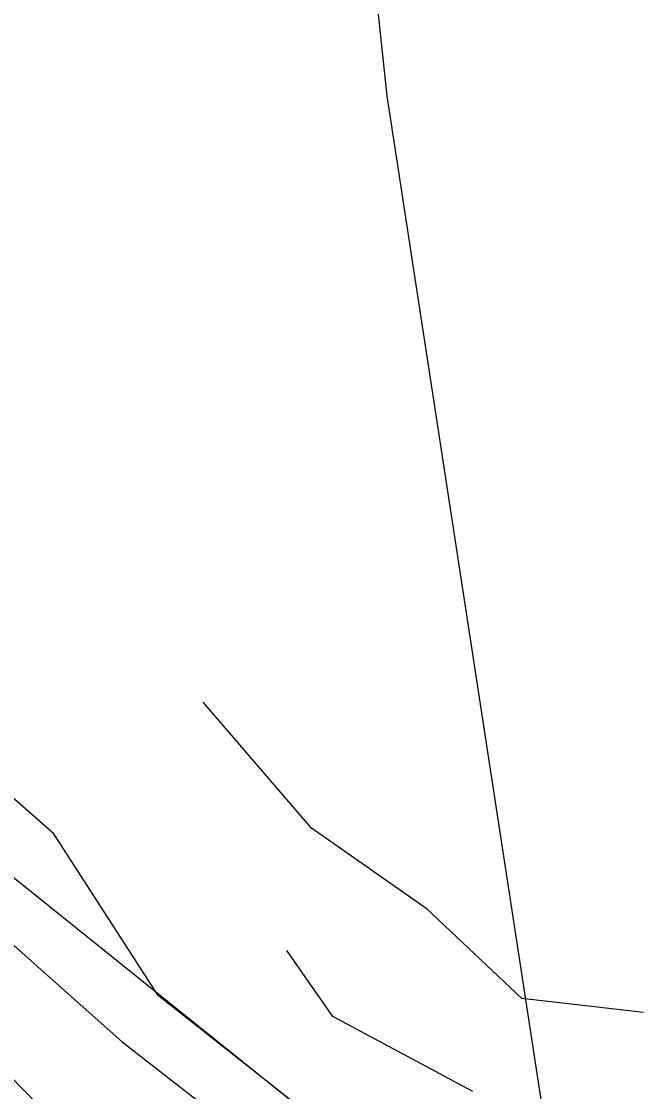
# Model space of a CAD drawing. Extents: x 1602514 to 1609837, y 863887 to 871157.
# Drawn here: x 1606829.7 to 1606945.2, y 865450 to 865648.6 of the extents above; entities that cross this region are included whole.
import ezdxf

# ---------------------------------------------------------------- set-up
doc = ezdxf.new("R2010")
doc.units = 0
for name, color, linetype in [('Survey-Entrances', 7, 'Continuous'), ('Survey-Ridge Lines', 7, 'Continuous'), ('Survey-Spot dirt', 7, 'Continuous'), ('Survey-Vegetation trees', 7, 'Continuous')]:
    doc.layers.add(name, color=color, linetype=linetype)

msp = doc.modelspace()

# ---------------------------------------------------------------- linework, layer by layer
at = {"layer": 'Survey-Entrances'}
for points in [[(1606585.26, 865664.88), (1606641.47, 865621.48), (1606674.21, 865593.27), (1606717.11, 865544.98), (1606748.95, 865516.78), (1606776.49, 865493.69), (1606799.48, 865480.77), (1606824.99, 865455.49), (1606864.88, 865414.68), (1606913.79, 865371.84), (1606924.6, 865361.69), (1606966.11, 865325.6), (1606991.46, 865299.1), (1607016.4, 865278.37), (1607030.86, 865269.84)], [(1606585.26, 865664.88), (1606641.47, 865621.48), (1606674.21, 865593.27), (1606717.11, 865544.98), (1606748.95, 865516.78), (1606776.49, 865493.69), (1606799.48, 865480.77), (1606824.99, 865455.49), (1606864.88, 865414.68), (1606913.79, 865371.84), (1606924.6, 865361.69), (1606966.11, 865325.6), (1606991.46, 865299.1), (1607016.4, 865278.37), (1607030.86, 865269.84)], [(1606618.1, 865655.29), (1606648.73, 865633.02), (1606673.75, 865610.5), (1606697.55, 865586.85), (1606731.76, 865549.37), (1606759.78, 865522.39), (1606787.97, 865503.61), (1606824.21, 865480.71), (1606848.36, 865459.26), (1606893.86, 865423.82), (1606931.71, 865401.63), (1606941.26, 865394.58), (1606944.51, 865383.6), (1606987.97, 865349.95), (1607034.28, 865308.49), (1607044.98, 865297.89)], [(1606618.1, 865655.29), (1606648.73, 865633.02), (1606673.75, 865610.5), (1606697.55, 865586.85), (1606731.76, 865549.37), (1606759.78, 865522.39), (1606787.97, 865503.61), (1606824.21, 865480.71), (1606848.36, 865459.26), (1606893.86, 865423.82), (1606931.71, 865401.63), (1606941.26, 865394.58), (1606944.51, 865383.6), (1606987.97, 865349.95), (1607034.28, 865308.49), (1607044.98, 865297.89)]]:
    msp.add_lwpolyline(points, dxfattribs=at)
at = {"layer": 'Survey-Ridge Lines'}
for points in [[(1607083.81, 865340.45), (1607008.4, 865380.91), (1606961.81, 865398.15), (1606919.2, 865418.98), (1606902.84, 865430.1), (1606876.15, 865451.14), (1606855.06, 865467.87), (1606835.68, 865497.88), (1606810.3, 865520.2), (1606791.03, 865544.95), (1606761.66, 865548.21), (1606734.09, 865566.95), (1606692.6, 865583.53)], [(1607083.81, 865340.45), (1607008.4, 865380.91), (1606961.81, 865398.15), (1606919.2, 865418.98), (1606902.84, 865430.1), (1606876.15, 865451.14), (1606855.06, 865467.87), (1606835.68, 865497.88), (1606810.3, 865520.2), (1606791.03, 865544.95), (1606761.66, 865548.21), (1606734.09, 865566.95), (1606692.6, 865583.53)], [(1606945.05, 865464.73), (1606922.47, 865467.29), (1606904.91, 865483.89), (1606883.47, 865498.9), (1606863.4, 865522.27)], [(1606945.05, 865464.73), (1606922.47, 865467.29), (1606904.91, 865483.89), (1606883.47, 865498.9), (1606863.4, 865522.27)], [(1606913.36, 865450.03), (1606887.41, 865463.96), (1606878.91, 865476.23)], [(1606913.36, 865450.03), (1606887.41, 865463.96), (1606878.91, 865476.23)]]:
    msp.add_lwpolyline(points, dxfattribs=at)
at = {"layer": 'Survey-Spot dirt'}
for p, q in [((1606867.28, 865648.47), (1606867.28, 865648.47)), ((1606867.28, 865648.47), (1606867.28, 865648.47)), ((1606931.16, 865648.46), (1606931.16, 865648.46)), ((1606931.16, 865648.46), (1606931.16, 865648.46)), ((1606835.51, 865637.87), (1606835.51, 865637.87)), ((1606835.51, 865637.87), (1606835.51, 865637.87)), ((1606856.71, 865637.92), (1606856.71, 865637.92)), ((1606856.71, 865637.92), (1606856.71, 865637.92)), ((1606877.93, 865637.94), (1606877.93, 865637.94)), ((1606877.93, 865637.94), (1606877.93, 865637.94)), ((1606899.19, 865637.92), (1606899.19, 865637.92)), ((1606899.19, 865637.92), (1606899.19, 865637.92)), ((1606920.52, 865637.78), (1606920.52, 865637.78)), ((1606920.52, 865637.78), (1606920.52, 865637.78)), ((1606941.61, 865637.96), (1606941.61, 865637.96)), ((1606941.61, 865637.96), (1606941.61, 865637.96)), ((1606845.92, 865627.33), (1606845.92, 865627.33)), ((1606845.92, 865627.33), (1606845.92, 865627.33)), ((1606867.36, 865627.24), (1606867.36, 865627.24)), ((1606867.36, 865627.24), (1606867.36, 865627.24)), ((1606888.62, 865627.29), (1606888.62, 865627.29)), ((1606888.62, 865627.29), (1606888.62, 865627.29)), ((1606930.89, 865627.38), (1606930.89, 865627.38)), ((1606930.89, 865627.38), (1606930.89, 865627.38)), ((1606909.67, 865627.19), (1606909.67, 865627.19)), ((1606909.67, 865627.19), (1606909.67, 865627.19)), ((1606835.43, 865616.77), (1606835.43, 865616.77)), ((1606835.43, 865616.77), (1606835.43, 865616.77)), ((1606856.7, 865616.64), (1606856.7, 865616.64)), ((1606856.7, 865616.64), (1606856.7, 865616.64)), ((1606878.08, 865616.63), (1606878.08, 865616.63)), ((1606878.08, 865616.63), (1606878.08, 865616.63)), ((1606899.23, 865616.71), (1606899.23, 865616.71)), ((1606899.23, 865616.71), (1606899.23, 865616.71)), ((1606919.99, 865616.6), (1606919.99, 865616.6)), ((1606919.99, 865616.6), (1606919.99, 865616.6)), ((1606941.6, 865616.48), (1606941.6, 865616.48)), ((1606941.6, 865616.48), (1606941.6, 865616.48)), ((1606846.07, 865606.03), (1606846.07, 865606.03)), ((1606846.07, 865606.03), (1606846.07, 865606.03)), ((1606867.42, 865605.97), (1606867.42, 865605.97)), ((1606867.42, 865605.97), (1606867.42, 865605.97)), ((1606888.63, 865606.06), (1606888.63, 865606.06)), ((1606888.63, 865606.06), (1606888.63, 865606.06)), ((1606909.86, 865605.99), (1606909.86, 865605.99)), ((1606909.86, 865605.99), (1606909.86, 865605.99)), ((1606931.05, 865606.07), (1606931.05, 865606.07)), ((1606931.05, 865606.07), (1606931.05, 865606.07)), ((1606941.42, 865595.64), (1606941.42, 865595.64)), ((1606941.42, 865595.64), (1606941.42, 865595.64)), ((1606835.39, 865595.41), (1606835.39, 865595.41)), ((1606835.39, 865595.41), (1606835.39, 865595.41)), ((1606856.71, 865595.24), (1606856.71, 865595.24)), ((1606856.71, 865595.24), (1606856.71, 865595.24)), ((1606877.87, 865595.38), (1606877.87, 865595.38)), ((1606877.87, 865595.38), (1606877.87, 865595.38)), ((1606899.29, 865595.44), (1606899.29, 865595.44)), ((1606899.29, 865595.44), (1606899.29, 865595.44)), ((1606920.38, 865595.43), (1606920.38, 865595.43)), ((1606920.38, 865595.43), (1606920.38, 865595.43)), ((1606846.09, 865584.63), (1606846.09, 865584.63)), ((1606846.09, 865584.63), (1606846.09, 865584.63)), ((1606867.25, 865585.06), (1606867.25, 865585.06)), ((1606867.25, 865585.06), (1606867.25, 865585.06)), ((1606888.55, 865584.92), (1606888.55, 865584.92)), ((1606888.55, 865584.92), (1606888.55, 865584.92)), ((1606909.94, 865584.96), (1606909.94, 865584.96)), ((1606909.94, 865584.96), (1606909.94, 865584.96)), ((1606930.99, 865584.85), (1606930.99, 865584.85)), ((1606930.99, 865584.85), (1606930.99, 865584.85)), ((1606835.53, 865574.21), (1606835.53, 865574.21)), ((1606835.53, 865574.21), (1606835.53, 865574.21)), ((1606856.76, 865574.12), (1606856.76, 865574.12)), ((1606856.76, 865574.12), (1606856.76, 865574.12)), ((1606878.03, 865574.31), (1606878.03, 865574.31)), ((1606878.03, 865574.31), (1606878.03, 865574.31)), ((1606899.15, 865574.62), (1606899.15, 865574.62)), ((1606899.15, 865574.62), (1606899.15, 865574.62)), ((1606920.36, 865574.37), (1606920.36, 865574.37)), ((1606920.36, 865574.37), (1606920.36, 865574.37)), ((1606941.81, 865574.28), (1606941.81, 865574.28)), ((1606941.81, 865574.28), (1606941.81, 865574.28)), ((1606845.9, 865563.84), (1606845.9, 865563.84)), ((1606845.9, 865563.84), (1606845.9, 865563.84)), ((1606910.04, 865563.76), (1606910.04, 865563.76)), ((1606910.04, 865563.76), (1606910.04, 865563.76)), ((1606867.04, 865563.61), (1606867.04, 865563.61)), ((1606867.04, 865563.61), (1606867.04, 865563.61)), ((1606888.6, 865563.59), (1606888.6, 865563.59)), ((1606888.6, 865563.59), (1606888.6, 865563.59)), ((1606931.02, 865563.65), (1606931.02, 865563.65)), ((1606931.02, 865563.65), (1606931.02, 865563.65)), ((1606835.39, 865552.92), (1606835.39, 865552.92)), ((1606835.39, 865552.92), (1606835.39, 865552.92)), ((1606856.58, 865553.17), (1606856.58, 865553.17)), ((1606856.58, 865553.17), (1606856.58, 865553.17)), ((1606877.99, 865553.03), (1606877.99, 865553.03)), ((1606877.99, 865553.03), (1606877.99, 865553.03)), ((1606899.27, 865552.99), (1606899.27, 865552.99)), ((1606899.27, 865552.99), (1606899.27, 865552.99)), ((1606920.3, 865553.18), (1606920.3, 865553.18)), ((1606920.3, 865553.18), (1606920.3, 865553.18)), ((1606941.42, 865553.12), (1606941.42, 865553.12)), ((1606941.42, 865553.12), (1606941.42, 865553.12)), ((1606846.13, 865542.38), (1606846.13, 865542.38)), ((1606846.13, 865542.38), (1606846.13, 865542.38)), ((1606867.39, 865542.54), (1606867.39, 865542.54)), ((1606867.39, 865542.54), (1606867.39, 865542.54)), ((1606888.59, 865542.34), (1606888.59, 865542.34)), ((1606888.59, 865542.34), (1606888.59, 865542.34)), ((1606909.9, 865542.1), (1606909.9, 865542.1)), ((1606909.9, 865542.1), (1606909.9, 865542.1)), ((1606931.03, 865542.41), (1606931.03, 865542.41)), ((1606931.03, 865542.41), (1606931.03, 865542.41)), ((1606835.5, 865531.6), (1606835.5, 865531.6)), ((1606835.5, 865531.6), (1606835.5, 865531.6)), ((1606856.76, 865531.72), (1606856.76, 865531.72)), ((1606856.76, 865531.72), (1606856.76, 865531.72)), ((1606877.76, 865531.86), (1606877.76, 865531.86)), ((1606877.76, 865531.86), (1606877.76, 865531.86)), ((1606899.04, 865531.84), (1606899.04, 865531.84)), ((1606899.04, 865531.84), (1606899.04, 865531.84)), ((1606920.49, 865531.91), (1606920.49, 865531.91)), ((1606920.49, 865531.91), (1606920.49, 865531.91)), ((1606941.57, 865531.83), (1606941.57, 865531.83)), ((1606941.57, 865531.83), (1606941.57, 865531.83)), ((1606845.9, 865521.18), (1606845.9, 865521.18)), ((1606845.9, 865521.18), (1606845.9, 865521.18)), ((1606888.52, 865521.2), (1606888.52, 865521.2)), ((1606888.52, 865521.2), (1606888.52, 865521.2)), ((1606909.8, 865521.06), (1606909.8, 865521.06)), ((1606909.8, 865521.06), (1606909.8, 865521.06)), ((1606931.05, 865521.08), (1606931.05, 865521.08)), ((1606931.05, 865521.08), (1606931.05, 865521.08)), ((1606899.27, 865510.47), (1606899.27, 865510.47)), ((1606899.27, 865510.47), (1606899.27, 865510.47)), ((1606920.37, 865510.56), (1606920.37, 865510.56)), ((1606920.37, 865510.56), (1606920.37, 865510.56)), ((1606941.48, 865510.63), (1606941.48, 865510.63)), ((1606941.48, 865510.63), (1606941.48, 865510.63)), ((1606930.96, 865499.98), (1606930.96, 865499.98)), ((1606930.96, 865499.98), (1606930.96, 865499.98)), ((1606941.61, 865489.42), (1606941.61, 865489.42)), ((1606941.61, 865489.42), (1606941.61, 865489.42)), ((1606830.44, 865475.6), (1606830.44, 865475.6)), ((1606830.44, 865475.6), (1606830.44, 865475.6)), ((1606832.54, 865473.52), (1606832.54, 865473.52)), ((1606832.54, 865473.52), (1606832.54, 865473.52)), ((1606830.29, 865471.49), (1606830.29, 865471.49)), ((1606830.29, 865471.49), (1606830.29, 865471.49)), ((1606834.69, 865471.27), (1606834.69, 865471.27)), ((1606834.69, 865471.27), (1606834.69, 865471.27)), ((1606832.86, 865469.16), (1606832.86, 865469.16)), ((1606832.86, 865469.16), (1606832.86, 865469.16)), ((1606836.91, 865469.23), (1606836.91, 865469.23)), ((1606836.91, 865469.23), (1606836.91, 865469.23)), ((1606830.57, 865467.07), (1606830.57, 865467.07)), ((1606830.57, 865467.07), (1606830.57, 865467.07)), ((1606834.71, 865467.13), (1606834.71, 865467.13)), ((1606834.71, 865467.13), (1606834.71, 865467.13)), ((1606838.91, 865467.08), (1606838.91, 865467.08)), ((1606838.91, 865467.08), (1606838.91, 865467.08)), ((1606832.67, 865464.9), (1606832.67, 865464.9)), ((1606832.67, 865464.9), (1606832.67, 865464.9)), ((1606836.83, 865465.05), (1606836.83, 865465.05)), ((1606836.83, 865465.05), (1606836.83, 865465.05)), ((1606841.12, 865464.87), (1606841.12, 865464.87)), ((1606841.12, 865464.87), (1606841.12, 865464.87)), ((1606830.5, 865463.05), (1606830.5, 865463.05)), ((1606830.5, 865463.05), (1606830.5, 865463.05)), ((1606834.62, 865463.02), (1606834.62, 865463.02)), ((1606834.62, 865463.02), (1606834.62, 865463.02)), ((1606838.99, 865462.84), (1606838.99, 865462.84)), ((1606838.99, 865462.84), (1606838.99, 865462.84)), ((1606843.15, 865462.97), (1606843.15, 865462.97)), ((1606843.15, 865462.97), (1606843.15, 865462.97)), ((1606832.63, 865460.8), (1606832.63, 865460.8)), ((1606832.63, 865460.8), (1606832.63, 865460.8)), ((1606836.84, 865460.79), (1606836.84, 865460.79)), ((1606836.84, 865460.79), (1606836.84, 865460.79)), ((1606841.04, 865460.77), (1606841.04, 865460.77)), ((1606841.04, 865460.77), (1606841.04, 865460.77)), ((1606845.31, 865460.75), (1606845.31, 865460.75)), ((1606845.31, 865460.75), (1606845.31, 865460.75)), ((1606830.44, 865458.56), (1606830.44, 865458.56)), ((1606830.44, 865458.56), (1606830.44, 865458.56)), ((1606834.76, 865458.67), (1606834.76, 865458.67)), ((1606834.76, 865458.67), (1606834.76, 865458.67)), ((1606839.07, 865458.6), (1606839.07, 865458.6)), ((1606839.07, 865458.6), (1606839.07, 865458.6)), ((1606843.22, 865458.8), (1606843.22, 865458.8)), ((1606843.22, 865458.8), (1606843.22, 865458.8)), ((1606836.86, 865456.55), (1606836.86, 865456.55)), ((1606836.86, 865456.55), (1606836.86, 865456.55)), ((1606841.07, 865456.51), (1606841.07, 865456.51)), ((1606841.07, 865456.51), (1606841.07, 865456.51)), ((1606847.43, 865458.45), (1606847.43, 865458.45)), ((1606847.43, 865458.45), (1606847.43, 865458.45)), ((1606832.72, 865456.46), (1606832.72, 865456.46)), ((1606832.72, 865456.46), (1606832.72, 865456.46)), ((1606845.39, 865456.46), (1606845.39, 865456.46)), ((1606845.39, 865456.46), (1606845.39, 865456.46)), ((1606849.4, 865456.36), (1606849.4, 865456.36)), ((1606849.4, 865456.36), (1606849.4, 865456.36)), ((1606830.49, 865454.4), (1606830.49, 865454.4)), ((1606830.49, 865454.4), (1606830.49, 865454.4)), ((1606834.67, 865454.36), (1606834.67, 865454.36)), ((1606834.67, 865454.36), (1606834.67, 865454.36)), ((1606839, 865454.27), (1606839, 865454.27)), ((1606839, 865454.27), (1606839, 865454.27)), ((1606843.18, 865454.4), (1606843.18, 865454.4)), ((1606843.18, 865454.4), (1606843.18, 865454.4)), ((1606847.48, 865454.45), (1606847.48, 865454.45)), ((1606847.48, 865454.45), (1606847.48, 865454.45)), ((1606851.43, 865454.19), (1606851.43, 865454.19)), ((1606851.43, 865454.19), (1606851.43, 865454.19)), ((1606832.47, 865452.3), (1606832.47, 865452.3)), ((1606832.47, 865452.3), (1606832.47, 865452.3)), ((1606837.01, 865452.08), (1606837.01, 865452.08)), ((1606837.01, 865452.08), (1606837.01, 865452.08)), ((1606841.08, 865452.23), (1606841.08, 865452.23)), ((1606841.08, 865452.23), (1606841.08, 865452.23)), ((1606845.33, 865452.24), (1606845.33, 865452.24)), ((1606845.33, 865452.24), (1606845.33, 865452.24)), ((1606849.53, 865452.39), (1606849.53, 865452.39)), ((1606849.53, 865452.39), (1606849.53, 865452.39)), ((1606830.55, 865450.22), (1606830.55, 865450.22)), ((1606830.55, 865450.22), (1606830.55, 865450.22)), ((1606834.82, 865450.19), (1606834.82, 865450.19)), ((1606834.82, 865450.19), (1606834.82, 865450.19)), ((1606838.94, 865450.11), (1606838.94, 865450.11)), ((1606838.94, 865450.11), (1606838.94, 865450.11)), ((1606843.14, 865450.23), (1606843.14, 865450.23)), ((1606843.14, 865450.23), (1606843.14, 865450.23)), ((1606847.52, 865450.21), (1606847.52, 865450.21)), ((1606847.52, 865450.21), (1606847.52, 865450.21))]:
    msp.add_line(p, q, dxfattribs=at)
at = {"layer": 'Survey-Vegetation trees'}
msp.add_lwpolyline([(1605868.24, 866270.35), (1605917, 866264.25), (1606013.01, 866150.65), (1606159.29, 865970.73), (1606288.82, 865873.91), (1606519.68, 865754.98), (1606525.78, 865726.01), (1606624.06, 865677.98), (1606673.59, 865661.97), (1606653.02, 865637.57), (1606750.54, 865552.19), (1606932.64, 865405.81), (1606897.48, 865634.77), (1606852.53, 866057.89), (1606634.62, 866157.76), (1606377.05, 866304.34), (1606183.52, 866423.27), (1605933.61, 866558.21), (1605731.71, 866735.08)], dxfattribs=at)
msp.add_lwpolyline([(1605868.24, 866270.35), (1605917, 866264.25), (1606013.01, 866150.65), (1606159.29, 865970.73), (1606288.82, 865873.91), (1606519.68, 865754.98), (1606525.78, 865726.01), (1606624.06, 865677.98), (1606673.59, 865661.97), (1606653.02, 865637.57), (1606750.54, 865552.19), (1606932.64, 865405.81), (1606897.48, 865634.77), (1606852.53, 866057.89), (1606634.62, 866157.76), (1606377.05, 866304.34), (1606183.52, 866423.27), (1605933.61, 866558.21), (1605731.71, 866735.08)], dxfattribs=at)

doc.saveas('drawing.dxf')
